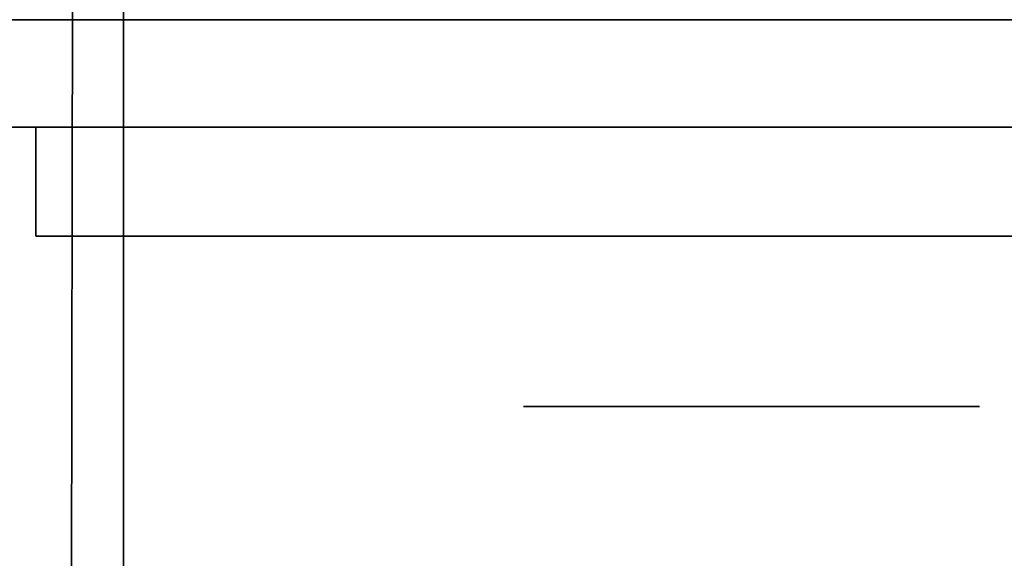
# Model space of a CAD drawing. Extents: x 413.3 to 457.5, y 5047.8 to 5050.
# Tile 734 of 770: x 457.2626 to 457.3204, y 5047.8965 to 5047.9282. Entities that reach past the tile are written whole.
import ezdxf

# ---------------------------------------------------------------- set-up
doc = ezdxf.new("R2010")
doc.units = 0
doc.header["$LTSCALE"] = 150
doc.header["$MEASUREMENT"] = 0
doc.layers.add('3DFACE_BOLT', color=7, linetype='CONTINUOUS')
doc.layers.add('3DFACE_SHAPE', color=7, linetype='CONTINUOUS')

msp = doc.modelspace()

# ---------------------------------------------------------------- linework, layer by layer
at = {"layer": '3DFACE_BOLT', "color": 1}
for points, invisible_edges in [([(457.297931, 5047.915459, -0.137472), (457.297539, 5047.915459, -0.135), (457.297931, 5047.965459, -0.137472)], 14), ([(457.297931, 5047.965459, -0.137472), (457.297539, 5047.915459, -0.135), (457.297539, 5047.965459, -0.135)], 3), ([(457.297539, 5047.915459, -0.135), (457.297931, 5047.915459, -0.132528), (457.297539, 5047.965459, -0.135)], 14), ([(457.297539, 5047.965459, -0.135), (457.297931, 5047.915459, -0.132528), (457.297931, 5047.965459, -0.132528)], 3), ([(457.297931, 5047.915459, -0.067472), (457.297539, 5047.915459, -0.065), (457.297931, 5047.965459, -0.067472)], 14), ([(457.297931, 5047.965459, -0.067472), (457.297539, 5047.915459, -0.065), (457.297539, 5047.965459, -0.065)], 3), ([(457.297539, 5047.915459, -0.065), (457.297931, 5047.915459, -0.062528), (457.297539, 5047.965459, -0.065)], 14), ([(457.297539, 5047.965459, -0.065), (457.297931, 5047.915459, -0.062528), (457.297931, 5047.965459, -0.062528)], 3), ([(457.299067, 5047.915459, -0.139702), (457.297931, 5047.915459, -0.137472), (457.299067, 5047.965459, -0.139702)], 14), ([(457.299067, 5047.965459, -0.139702), (457.297931, 5047.915459, -0.137472), (457.297931, 5047.965459, -0.137472)], 3), ([(457.297931, 5047.915459, -0.132528), (457.299067, 5047.915459, -0.130298), (457.297931, 5047.965459, -0.132528)], 14), ([(457.297931, 5047.965459, -0.132528), (457.299067, 5047.915459, -0.130298), (457.299067, 5047.965459, -0.130298)], 3), ([(457.299067, 5047.915459, -0.069702), (457.297931, 5047.915459, -0.067472), (457.299067, 5047.965459, -0.069702)], 14), ([(457.299067, 5047.965459, -0.069702), (457.297931, 5047.915459, -0.067472), (457.297931, 5047.965459, -0.067472)], 3), ([(457.297931, 5047.915459, -0.062528), (457.299067, 5047.915459, -0.060298), (457.297931, 5047.965459, -0.062528)], 14), ([(457.297931, 5047.965459, -0.062528), (457.299067, 5047.915459, -0.060298), (457.299067, 5047.965459, -0.060298)], 3), ([(457.300837, 5047.915459, -0.141472), (457.299067, 5047.915459, -0.139702), (457.300837, 5047.965459, -0.141472)], 14), ([(457.300837, 5047.965459, -0.141472), (457.299067, 5047.915459, -0.139702), (457.299067, 5047.965459, -0.139702)], 3), ([(457.299067, 5047.915459, -0.130298), (457.300837, 5047.915459, -0.128528), (457.299067, 5047.965459, -0.130298)], 14), ([(457.299067, 5047.965459, -0.130298), (457.300837, 5047.915459, -0.128528), (457.300837, 5047.965459, -0.128528)], 3), ([(457.300837, 5047.915459, -0.071472), (457.299067, 5047.915459, -0.069702), (457.300837, 5047.965459, -0.071472)], 14), ([(457.300837, 5047.965459, -0.071472), (457.299067, 5047.915459, -0.069702), (457.299067, 5047.965459, -0.069702)], 3), ([(457.299067, 5047.915459, -0.060298), (457.300837, 5047.915459, -0.058528), (457.299067, 5047.965459, -0.060298)], 14), ([(457.299067, 5047.965459, -0.060298), (457.300837, 5047.915459, -0.058528), (457.300837, 5047.965459, -0.058528)], 3), ([(457.303067, 5047.915459, -0.142608), (457.300837, 5047.915459, -0.141472), (457.303067, 5047.965459, -0.142608)], 14), ([(457.303067, 5047.965459, -0.142608), (457.300837, 5047.915459, -0.141472), (457.300837, 5047.965459, -0.141472)], 3), ([(457.300837, 5047.915459, -0.128528), (457.303067, 5047.915459, -0.127392), (457.300837, 5047.965459, -0.128528)], 14), ([(457.300837, 5047.965459, -0.128528), (457.303067, 5047.915459, -0.127392), (457.303067, 5047.965459, -0.127392)], 3), ([(457.303067, 5047.915459, -0.072608), (457.300837, 5047.915459, -0.071472), (457.303067, 5047.965459, -0.072608)], 14), ([(457.303067, 5047.965459, -0.072608), (457.300837, 5047.915459, -0.071472), (457.300837, 5047.965459, -0.071472)], 3), ([(457.300837, 5047.915459, -0.058528), (457.303067, 5047.915459, -0.057392), (457.300837, 5047.965459, -0.058528)], 14), ([(457.300837, 5047.965459, -0.058528), (457.303067, 5047.915459, -0.057392), (457.303067, 5047.965459, -0.057392)], 3), ([(457.305539, 5047.915459, -0.143), (457.303067, 5047.915459, -0.142608), (457.305539, 5047.965459, -0.143)], 14), ([(457.305539, 5047.965459, -0.143), (457.303067, 5047.915459, -0.142608), (457.303067, 5047.965459, -0.142608)], 3), ([(457.303067, 5047.915459, -0.127392), (457.305539, 5047.915459, -0.127), (457.303067, 5047.965459, -0.127392)], 14), ([(457.303067, 5047.965459, -0.127392), (457.305539, 5047.915459, -0.127), (457.305539, 5047.965459, -0.127)], 3), ([(457.305539, 5047.915459, -0.073), (457.303067, 5047.915459, -0.072608), (457.305539, 5047.965459, -0.073)], 14), ([(457.305539, 5047.965459, -0.073), (457.303067, 5047.915459, -0.072608), (457.303067, 5047.965459, -0.072608)], 3), ([(457.303067, 5047.915459, -0.057392), (457.305539, 5047.915459, -0.057), (457.303067, 5047.965459, -0.057392)], 14), ([(457.303067, 5047.965459, -0.057392), (457.305539, 5047.915459, -0.057), (457.305539, 5047.965459, -0.057)], 3), ([(457.308012, 5047.915459, -0.142608), (457.305539, 5047.915459, -0.143), (457.308012, 5047.965459, -0.142608)], 14), ([(457.308012, 5047.965459, -0.142608), (457.305539, 5047.915459, -0.143), (457.305539, 5047.965459, -0.143)], 3), ([(457.305539, 5047.915459, -0.127), (457.308012, 5047.915459, -0.127392), (457.305539, 5047.965459, -0.127)], 14), ([(457.305539, 5047.965459, -0.127), (457.308012, 5047.915459, -0.127392), (457.308012, 5047.965459, -0.127392)], 3), ([(457.308012, 5047.915459, -0.072608), (457.305539, 5047.915459, -0.073), (457.308012, 5047.965459, -0.072608)], 14), ([(457.308012, 5047.965459, -0.072608), (457.305539, 5047.915459, -0.073), (457.305539, 5047.965459, -0.073)], 3), ([(457.305539, 5047.915459, -0.057), (457.308012, 5047.915459, -0.057392), (457.305539, 5047.965459, -0.057)], 14), ([(457.305539, 5047.965459, -0.057), (457.308012, 5047.915459, -0.057392), (457.308012, 5047.965459, -0.057392)], 3), ([(457.310242, 5047.915459, -0.141472), (457.308012, 5047.915459, -0.142608), (457.310242, 5047.965459, -0.141472)], 14), ([(457.310242, 5047.965459, -0.141472), (457.308012, 5047.915459, -0.142608), (457.308012, 5047.965459, -0.142608)], 3), ([(457.308012, 5047.915459, -0.127392), (457.310242, 5047.915459, -0.128528), (457.308012, 5047.965459, -0.127392)], 14), ([(457.308012, 5047.965459, -0.127392), (457.310242, 5047.915459, -0.128528), (457.310242, 5047.965459, -0.128528)], 3), ([(457.310242, 5047.915459, -0.071472), (457.308012, 5047.915459, -0.072608), (457.310242, 5047.965459, -0.071472)], 14), ([(457.310242, 5047.965459, -0.071472), (457.308012, 5047.915459, -0.072608), (457.308012, 5047.965459, -0.072608)], 3), ([(457.308012, 5047.915459, -0.057392), (457.310242, 5047.915459, -0.058528), (457.308012, 5047.965459, -0.057392)], 14), ([(457.308012, 5047.965459, -0.057392), (457.310242, 5047.915459, -0.058528), (457.310242, 5047.965459, -0.058528)], 3), ([(457.312012, 5047.915459, -0.139702), (457.310242, 5047.915459, -0.141472), (457.312012, 5047.965459, -0.139702)], 14), ([(457.312012, 5047.965459, -0.139702), (457.310242, 5047.915459, -0.141472), (457.310242, 5047.965459, -0.141472)], 3), ([(457.310242, 5047.915459, -0.128528), (457.312012, 5047.915459, -0.130298), (457.310242, 5047.965459, -0.128528)], 14), ([(457.310242, 5047.965459, -0.128528), (457.312012, 5047.915459, -0.130298), (457.312012, 5047.965459, -0.130298)], 3), ([(457.312012, 5047.915459, -0.069702), (457.310242, 5047.915459, -0.071472), (457.312012, 5047.965459, -0.069702)], 14), ([(457.312012, 5047.965459, -0.069702), (457.310242, 5047.915459, -0.071472), (457.310242, 5047.965459, -0.071472)], 3), ([(457.310242, 5047.915459, -0.058528), (457.312012, 5047.915459, -0.060298), (457.310242, 5047.965459, -0.058528)], 14), ([(457.310242, 5047.965459, -0.058528), (457.312012, 5047.915459, -0.060298), (457.312012, 5047.965459, -0.060298)], 3), ([(457.313148, 5047.915459, -0.137472), (457.312012, 5047.915459, -0.139702), (457.313148, 5047.965459, -0.137472)], 14), ([(457.313148, 5047.965459, -0.137472), (457.312012, 5047.915459, -0.139702), (457.312012, 5047.965459, -0.139702)], 3), ([(457.312012, 5047.915459, -0.130298), (457.313148, 5047.915459, -0.132528), (457.312012, 5047.965459, -0.130298)], 14), ([(457.312012, 5047.965459, -0.130298), (457.313148, 5047.915459, -0.132528), (457.313148, 5047.965459, -0.132528)], 3), ([(457.313148, 5047.915459, -0.067472), (457.312012, 5047.915459, -0.069702), (457.313148, 5047.965459, -0.067472)], 14), ([(457.313148, 5047.965459, -0.067472), (457.312012, 5047.915459, -0.069702), (457.312012, 5047.965459, -0.069702)], 3), ([(457.312012, 5047.915459, -0.060298), (457.313148, 5047.915459, -0.062528), (457.312012, 5047.965459, -0.060298)], 14), ([(457.312012, 5047.965459, -0.060298), (457.313148, 5047.915459, -0.062528), (457.313148, 5047.965459, -0.062528)], 3), ([(457.313539, 5047.915459, -0.135), (457.313148, 5047.915459, -0.137472), (457.313539, 5047.965459, -0.135)], 14), ([(457.313539, 5047.965459, -0.135), (457.313148, 5047.915459, -0.137472), (457.313148, 5047.965459, -0.137472)], 3), ([(457.313148, 5047.915459, -0.132528), (457.313539, 5047.915459, -0.135), (457.313148, 5047.965459, -0.132528)], 14), ([(457.313148, 5047.965459, -0.132528), (457.313539, 5047.915459, -0.135), (457.313539, 5047.965459, -0.135)], 3), ([(457.313539, 5047.915459, -0.065), (457.313148, 5047.915459, -0.067472), (457.313539, 5047.965459, -0.065)], 14), ([(457.313539, 5047.965459, -0.065), (457.313148, 5047.915459, -0.067472), (457.313148, 5047.965459, -0.067472)], 3), ([(457.313148, 5047.915459, -0.062528), (457.313539, 5047.915459, -0.065), (457.313148, 5047.965459, -0.062528)], 14), ([(457.313148, 5047.965459, -0.062528), (457.313539, 5047.915459, -0.065), (457.313539, 5047.965459, -0.065)], 3), ([(457.298852, 5047.905459, -0.146583), (457.292164, 5047.905459, -0.135), (457.298852, 5047.915459, -0.146583)], 14), ([(457.298852, 5047.915459, -0.146583), (457.292164, 5047.905459, -0.135), (457.292164, 5047.915459, -0.135)], 3), ([(457.292164, 5047.905459, -0.135), (457.298852, 5047.905459, -0.123417), (457.292164, 5047.915459, -0.135)], 14), ([(457.292164, 5047.915459, -0.135), (457.298852, 5047.905459, -0.123417), (457.298852, 5047.915459, -0.123417)], 3), ([(457.298852, 5047.915459, -0.146583), (457.292164, 5047.915459, -0.135), (457.298852, 5047.915459, -0.123417)], 12), ([(457.298852, 5047.905459, -0.076583), (457.292164, 5047.905459, -0.065), (457.298852, 5047.915459, -0.076583)], 14), ([(457.298852, 5047.915459, -0.076583), (457.292164, 5047.905459, -0.065), (457.292164, 5047.915459, -0.065)], 3), ([(457.292164, 5047.905459, -0.065), (457.298852, 5047.905459, -0.053417), (457.292164, 5047.915459, -0.065)], 14), ([(457.292164, 5047.915459, -0.065), (457.298852, 5047.905459, -0.053417), (457.298852, 5047.915459, -0.053417)], 3), ([(457.298852, 5047.915459, -0.076583), (457.292164, 5047.915459, -0.065), (457.298852, 5047.915459, -0.053417)], 12), ([(457.297931, 5047.915459, -0.132528), (457.297539, 5047.915459, -0.135), (457.297931, 5047.915459, -0.137472)], 12), ([(457.297931, 5047.915459, -0.062528), (457.297539, 5047.915459, -0.065), (457.297931, 5047.915459, -0.067472)], 12), ([(457.299067, 5047.915459, -0.130298), (457.297931, 5047.915459, -0.132528), (457.299067, 5047.915459, -0.139702)], 14), ([(457.299067, 5047.915459, -0.139702), (457.297931, 5047.915459, -0.132528), (457.297931, 5047.915459, -0.137472)], 3), ([(457.299067, 5047.915459, -0.060298), (457.297931, 5047.915459, -0.062528), (457.299067, 5047.915459, -0.069702)], 14), ([(457.299067, 5047.915459, -0.069702), (457.297931, 5047.915459, -0.062528), (457.297931, 5047.915459, -0.067472)], 3), ([(457.312227, 5047.905459, -0.146583), (457.298852, 5047.905459, -0.146583), (457.312227, 5047.915459, -0.146583)], 14), ([(457.312227, 5047.915459, -0.146583), (457.298852, 5047.905459, -0.146583), (457.298852, 5047.915459, -0.146583)], 3), ([(457.298852, 5047.905459, -0.123417), (457.312227, 5047.905459, -0.123417), (457.298852, 5047.915459, -0.123417)], 14), ([(457.298852, 5047.915459, -0.123417), (457.312227, 5047.905459, -0.123417), (457.312227, 5047.915459, -0.123417)], 3), ([(457.312227, 5047.915459, -0.146583), (457.298852, 5047.915459, -0.146583), (457.312227, 5047.915459, -0.123417)], 14), ([(457.312227, 5047.915459, -0.123417), (457.298852, 5047.915459, -0.146583), (457.298852, 5047.915459, -0.123417)], 3), ([(457.312227, 5047.905459, -0.076583), (457.298852, 5047.905459, -0.076583), (457.312227, 5047.915459, -0.076583)], 14), ([(457.312227, 5047.915459, -0.076583), (457.298852, 5047.905459, -0.076583), (457.298852, 5047.915459, -0.076583)], 3), ([(457.298852, 5047.905459, -0.053417), (457.312227, 5047.905459, -0.053417), (457.298852, 5047.915459, -0.053417)], 14), ([(457.298852, 5047.915459, -0.053417), (457.312227, 5047.905459, -0.053417), (457.312227, 5047.915459, -0.053417)], 3), ([(457.312227, 5047.915459, -0.076583), (457.298852, 5047.915459, -0.076583), (457.312227, 5047.915459, -0.053417)], 14), ([(457.312227, 5047.915459, -0.053417), (457.298852, 5047.915459, -0.076583), (457.298852, 5047.915459, -0.053417)], 3), ([(457.300837, 5047.915459, -0.128528), (457.299067, 5047.915459, -0.130298), (457.300837, 5047.915459, -0.141472)], 14), ([(457.300837, 5047.915459, -0.141472), (457.299067, 5047.915459, -0.130298), (457.299067, 5047.915459, -0.139702)], 3), ([(457.300837, 5047.915459, -0.058528), (457.299067, 5047.915459, -0.060298), (457.300837, 5047.915459, -0.071472)], 14), ([(457.300837, 5047.915459, -0.071472), (457.299067, 5047.915459, -0.060298), (457.299067, 5047.915459, -0.069702)], 3), ([(457.303067, 5047.915459, -0.127392), (457.300837, 5047.915459, -0.128528), (457.303067, 5047.915459, -0.142608)], 14), ([(457.303067, 5047.915459, -0.142608), (457.300837, 5047.915459, -0.128528), (457.300837, 5047.915459, -0.141472)], 3), ([(457.303067, 5047.915459, -0.057392), (457.300837, 5047.915459, -0.058528), (457.303067, 5047.915459, -0.072608)], 14), ([(457.303067, 5047.915459, -0.072608), (457.300837, 5047.915459, -0.058528), (457.300837, 5047.915459, -0.071472)], 3), ([(457.305539, 5047.915459, -0.127), (457.303067, 5047.915459, -0.127392), (457.305539, 5047.915459, -0.143)], 14), ([(457.305539, 5047.915459, -0.143), (457.303067, 5047.915459, -0.127392), (457.303067, 5047.915459, -0.142608)], 3), ([(457.305539, 5047.915459, -0.057), (457.303067, 5047.915459, -0.057392), (457.305539, 5047.915459, -0.073)], 14), ([(457.305539, 5047.915459, -0.073), (457.303067, 5047.915459, -0.057392), (457.303067, 5047.915459, -0.072608)], 3), ([(457.308012, 5047.915459, -0.127392), (457.305539, 5047.915459, -0.127), (457.308012, 5047.915459, -0.142608)], 14), ([(457.308012, 5047.915459, -0.142608), (457.305539, 5047.915459, -0.127), (457.305539, 5047.915459, -0.143)], 3), ([(457.308012, 5047.915459, -0.057392), (457.305539, 5047.915459, -0.057), (457.308012, 5047.915459, -0.072608)], 14), ([(457.308012, 5047.915459, -0.072608), (457.305539, 5047.915459, -0.057), (457.305539, 5047.915459, -0.073)], 3), ([(457.310242, 5047.915459, -0.128528), (457.308012, 5047.915459, -0.127392), (457.310242, 5047.915459, -0.141472)], 14), ([(457.310242, 5047.915459, -0.141472), (457.308012, 5047.915459, -0.127392), (457.308012, 5047.915459, -0.142608)], 3), ([(457.310242, 5047.915459, -0.058528), (457.308012, 5047.915459, -0.057392), (457.310242, 5047.915459, -0.071472)], 14), ([(457.310242, 5047.915459, -0.071472), (457.308012, 5047.915459, -0.057392), (457.308012, 5047.915459, -0.072608)], 3), ([(457.312012, 5047.915459, -0.130298), (457.310242, 5047.915459, -0.128528), (457.312012, 5047.915459, -0.139702)], 14), ([(457.312012, 5047.915459, -0.139702), (457.310242, 5047.915459, -0.128528), (457.310242, 5047.915459, -0.141472)], 3), ([(457.312012, 5047.915459, -0.060298), (457.310242, 5047.915459, -0.058528), (457.312012, 5047.915459, -0.069702)], 14), ([(457.312012, 5047.915459, -0.069702), (457.310242, 5047.915459, -0.058528), (457.310242, 5047.915459, -0.071472)], 3), ([(457.313148, 5047.915459, -0.132528), (457.312012, 5047.915459, -0.130298), (457.313148, 5047.915459, -0.137472)], 14), ([(457.313148, 5047.915459, -0.137472), (457.312012, 5047.915459, -0.130298), (457.312012, 5047.915459, -0.139702)], 3), ([(457.313148, 5047.915459, -0.062528), (457.312012, 5047.915459, -0.060298), (457.313148, 5047.915459, -0.067472)], 14), ([(457.313148, 5047.915459, -0.067472), (457.312012, 5047.915459, -0.060298), (457.312012, 5047.915459, -0.069702)], 3), ([(457.318914, 5047.905459, -0.135), (457.312227, 5047.905459, -0.146583), (457.318914, 5047.915459, -0.135)], 14), ([(457.318914, 5047.915459, -0.135), (457.312227, 5047.905459, -0.146583), (457.312227, 5047.915459, -0.146583)], 3), ([(457.312227, 5047.905459, -0.123417), (457.318914, 5047.905459, -0.135), (457.312227, 5047.915459, -0.123417)], 14), ([(457.312227, 5047.915459, -0.123417), (457.318914, 5047.905459, -0.135), (457.318914, 5047.915459, -0.135)], 3), ([(457.318914, 5047.915459, -0.135), (457.312227, 5047.915459, -0.146583), (457.312227, 5047.915459, -0.123417)], 2), ([(457.318914, 5047.905459, -0.065), (457.312227, 5047.905459, -0.076583), (457.318914, 5047.915459, -0.065)], 14), ([(457.318914, 5047.915459, -0.065), (457.312227, 5047.905459, -0.076583), (457.312227, 5047.915459, -0.076583)], 3), ([(457.312227, 5047.905459, -0.053417), (457.318914, 5047.905459, -0.065), (457.312227, 5047.915459, -0.053417)], 14), ([(457.312227, 5047.915459, -0.053417), (457.318914, 5047.905459, -0.065), (457.318914, 5047.915459, -0.065)], 3), ([(457.318914, 5047.915459, -0.065), (457.312227, 5047.915459, -0.076583), (457.312227, 5047.915459, -0.053417)], 2), ([(457.313539, 5047.915459, -0.135), (457.313148, 5047.915459, -0.132528), (457.313148, 5047.915459, -0.137472)], 2), ([(457.313539, 5047.915459, -0.065), (457.313148, 5047.915459, -0.062528), (457.313148, 5047.915459, -0.067472)], 2), ([(457.298852, 5047.905459, -0.123417), (457.292164, 5047.905459, -0.135), (457.298852, 5047.905459, -0.146583)], 12), ([(457.298852, 5047.905459, -0.053417), (457.292164, 5047.905459, -0.065), (457.298852, 5047.905459, -0.076583)], 12), ([(457.312227, 5047.905459, -0.123417), (457.298852, 5047.905459, -0.123417), (457.312227, 5047.905459, -0.146583)], 14), ([(457.312227, 5047.905459, -0.146583), (457.298852, 5047.905459, -0.123417), (457.298852, 5047.905459, -0.146583)], 3), ([(457.312227, 5047.905459, -0.053417), (457.298852, 5047.905459, -0.053417), (457.312227, 5047.905459, -0.076583)], 14), ([(457.312227, 5047.905459, -0.076583), (457.298852, 5047.905459, -0.053417), (457.298852, 5047.905459, -0.076583)], 3), ([(457.318914, 5047.905459, -0.135), (457.312227, 5047.905459, -0.123417), (457.312227, 5047.905459, -0.146583)], 2), ([(457.318914, 5047.905459, -0.065), (457.312227, 5047.905459, -0.053417), (457.312227, 5047.905459, -0.076583)], 2)]:
    msp.add_3dface(points, dxfattribs=dict(at, invisible_edges=invisible_edges))
at = {"layer": '3DFACE_SHAPE', "color": 13}
for points, invisible_edges in [([(457.365539, 5050.025014, -0.1905), (457.26869, 5050.025153, -0.1905), (457.26554, 5047.825153, -0.1905)], 12), ([(457.26869, 5050.025153, -0.0095), (457.362442, 5047.861866, -0.0095), (457.26554, 5047.825153, -0.0095)], 3), ([(457.26554, 5047.825153), (457.26869, 5050.025153), (457.26554, 5047.825153, -0.0095)], 2), ([(457.26869, 5050.025153), (457.26869, 5050.025153, -0.0095), (457.26554, 5047.825153, -0.0095)], 12), ([(457.468689, 5050.024866), (457.26869, 5050.025153), (457.26554, 5047.825153)], 12), ([(457.26554, 5047.825153, -0.2), (457.26869, 5050.025153, -0.2), (457.465539, 5047.824866, -0.2)], 2), ([(457.26554, 5047.825153, -0.1905), (457.26869, 5050.025153, -0.1905), (457.26554, 5047.825153, -0.2)], 2), ([(457.26869, 5050.025153, -0.1905), (457.26869, 5050.025153, -0.2), (457.26554, 5047.825153, -0.2)], 12), ([(457.362389, 5047.825014, -0.1905), (457.365539, 5050.025014, -0.1905), (457.26554, 5047.825153, -0.1905)], 2), ([(457.362623, 5047.988166, -0.0095), (457.362442, 5047.861866, -0.0095), (457.26869, 5050.025153, -0.0095)], 14), ([(457.26869, 5050.025153, -0.2), (457.468689, 5050.024866, -0.2), (457.465539, 5047.824866, -0.2)], 12), ([(457.465539, 5047.824866), (457.468689, 5050.024866), (457.26554, 5047.825153)], 2), ([(457.268689, 5047.928159, -0.0095), (455.468689, 5047.928159, -0.0095), (457.268689, 5048.025009, -0.0095)], 2), ([(455.468689, 5047.928159, -0.0095), (455.468689, 5048.025009, -0.0095), (457.268689, 5048.025009, -0.0095)], 12), ([(457.268689, 5048.025009), (455.468689, 5048.025009), (457.268689, 5047.825009)], 2), ([(455.468689, 5048.025009), (455.468689, 5047.825009), (457.268689, 5047.825009)], 12), ([(455.468689, 5047.928159, -0.1905), (457.268689, 5047.928159, -0.1905), (455.468689, 5048.025009, -0.1905)], 2), ([(457.268689, 5047.928159, -0.1905), (457.268689, 5048.025009, -0.1905), (455.468689, 5048.025009, -0.1905)], 12), ([(455.468689, 5048.025009, -0.2), (457.268689, 5048.025009, -0.2), (455.468689, 5047.825009, -0.2)], 2), ([(457.268689, 5048.025009, -0.2), (457.268689, 5047.825009, -0.2), (455.468689, 5047.825009, -0.2)], 12), ([(457.268689, 5047.825009), (457.268689, 5047.928159, -0.0095), (457.268689, 5048.025009)], 3), ([(457.268689, 5047.928159, -0.0095), (457.268689, 5048.025009, -0.0095), (457.268689, 5048.025009)], 12), ([(457.268689, 5048.025009, -0.1905), (457.268689, 5047.928159, -0.1905), (457.268689, 5048.025009, -0.2)], 2), ([(457.268689, 5047.928159, -0.1905), (457.268689, 5047.921859, -0.1905), (457.268689, 5048.025009, -0.2)], 14), ([(457.268689, 5048.025009, -0.2), (457.268689, 5047.921859, -0.1905), (457.268689, 5047.825009, -0.2)], 3), ([(455.43785, 5047.928159, -0.05899), (455.431839, 5047.928159, -0.0565), (457.297039, 5047.928159, -0.065)], 14), ([(457.297039, 5047.928159, -0.065), (455.431839, 5047.928159, -0.0565), (457.299529, 5047.928159, -0.05899)], 15), ([(455.431839, 5047.928159, -0.0565), (457.268689, 5047.928159, -0.0095), (457.299529, 5047.928159, -0.05899)], 15), ([(457.268689, 5047.928159, -0.0095), (455.431839, 5047.928159, -0.0565), (455.468689, 5047.928159, -0.0095)], 3), ([(455.440339, 5047.928159, -0.065), (455.43785, 5047.928159, -0.05899), (457.297039, 5047.928159, -0.065)], 14), ([(455.440339, 5047.928159, -0.135), (457.305539, 5047.928159, -0.1435), (455.43785, 5047.928159, -0.14101)], 15), ([(457.305539, 5047.928159, -0.1435), (455.468689, 5047.928159, -0.1905), (455.43785, 5047.928159, -0.14101)], 15), ([(455.440339, 5047.928159, -0.135), (455.43785, 5047.928159, -0.12899), (457.297039, 5047.928159, -0.065)], 14), ([(457.297039, 5047.928159, -0.065), (455.43785, 5047.928159, -0.12899), (455.440339, 5047.928159, -0.065)], 15), ([(457.297039, 5047.928159, -0.135), (457.299529, 5047.928159, -0.14101), (455.440339, 5047.928159, -0.135)], 14), ([(457.299529, 5047.928159, -0.14101), (457.305539, 5047.928159, -0.1435), (455.440339, 5047.928159, -0.135)], 14), ([(457.297039, 5047.928159, -0.135), (455.440339, 5047.928159, -0.135), (457.299529, 5047.928159, -0.07101)], 15), ([(457.299529, 5047.928159, -0.07101), (455.440339, 5047.928159, -0.135), (457.297039, 5047.928159, -0.065)], 3), ([(455.468689, 5047.928159, -0.1905), (457.305539, 5047.928159, -0.1435), (457.268689, 5047.928159, -0.1905)], 3), ([(457.299529, 5047.928159, -0.05899), (457.268689, 5047.928159, -0.0095), (457.305539, 5047.928159, -0.0565)], 3), ([(457.305539, 5047.928159, -0.0565), (457.268689, 5047.928159, -0.0095), (457.31155, 5047.928159, -0.05899)], 3), ([(457.268689, 5047.928159, -0.0095), (457.365539, 5047.928159, -0.0095), (457.31155, 5047.928159, -0.05899)], 14), ([(457.305539, 5047.928159, -0.1435), (457.31155, 5047.928159, -0.14101), (457.268689, 5047.928159, -0.1905)], 14), ([(457.268689, 5047.928159, -0.1905), (457.31155, 5047.928159, -0.14101), (457.365539, 5047.928159, -0.1905)], 3), ([(457.268689, 5047.921859, -0.0095), (457.305539, 5047.921859, -0.0095), (457.268689, 5047.928159, -0.0095)], 2), ([(457.305539, 5047.921859, -0.0095), (457.365539, 5047.921859, -0.0095), (457.268689, 5047.928159, -0.0095)], 14), ([(457.268689, 5047.928159, -0.0095), (457.365539, 5047.921859, -0.0095), (457.365539, 5047.928159, -0.0095)], 1), ([(457.268689, 5047.921859, -0.0095), (457.268689, 5047.928159, -0.0095), (457.268689, 5047.825009)], 14), ([(457.365539, 5047.928159, -0.1905), (457.365539, 5047.921859, -0.1905), (457.268689, 5047.928159, -0.1905)], 2), ([(457.365539, 5047.921859, -0.1905), (457.268689, 5047.921859, -0.1905), (457.268689, 5047.928159, -0.1905)], 12), ([(457.299529, 5047.928159, -0.12899), (457.299529, 5047.921859, -0.12899), (457.297039, 5047.928159, -0.135)], 3), ([(457.299529, 5047.921859, -0.12899), (457.297039, 5047.921859, -0.135), (457.297039, 5047.928159, -0.135)], 14), ([(457.297039, 5047.928159, -0.135), (457.297039, 5047.921859, -0.135), (457.299529, 5047.928159, -0.14101)], 3), ([(457.297039, 5047.921859, -0.135), (457.299529, 5047.921859, -0.14101), (457.299529, 5047.928159, -0.14101)], 14), ([(457.299529, 5047.928159, -0.05899), (457.299529, 5047.921859, -0.05899), (457.297039, 5047.928159, -0.065)], 3), ([(457.299529, 5047.921859, -0.05899), (457.297039, 5047.921859, -0.065), (457.297039, 5047.928159, -0.065)], 14), ([(457.297039, 5047.928159, -0.065), (457.297039, 5047.921859, -0.065), (457.299529, 5047.928159, -0.07101)], 3), ([(457.297039, 5047.921859, -0.065), (457.299529, 5047.921859, -0.07101), (457.299529, 5047.928159, -0.07101)], 14), ([(457.299529, 5047.928159, -0.12899), (457.297039, 5047.928159, -0.135), (457.299529, 5047.928159, -0.07101)], 14), ([(457.305539, 5047.928159, -0.1265), (457.305539, 5047.921859, -0.1265), (457.299529, 5047.928159, -0.12899)], 3), ([(457.305539, 5047.921859, -0.1265), (457.299529, 5047.921859, -0.12899), (457.299529, 5047.928159, -0.12899)], 14), ([(457.299529, 5047.928159, -0.14101), (457.299529, 5047.921859, -0.14101), (457.305539, 5047.928159, -0.1435)], 3), ([(457.299529, 5047.921859, -0.14101), (457.305539, 5047.921859, -0.1435), (457.305539, 5047.928159, -0.1435)], 14), ([(457.305539, 5047.928159, -0.0565), (457.305539, 5047.921859, -0.0565), (457.299529, 5047.928159, -0.05899)], 3), ([(457.305539, 5047.921859, -0.0565), (457.299529, 5047.921859, -0.05899), (457.299529, 5047.928159, -0.05899)], 14), ([(457.299529, 5047.928159, -0.07101), (457.299529, 5047.921859, -0.07101), (457.305539, 5047.928159, -0.0735)], 3), ([(457.299529, 5047.921859, -0.07101), (457.305539, 5047.921859, -0.0735), (457.305539, 5047.928159, -0.0735)], 14), ([(457.299529, 5047.928159, -0.07101), (457.305539, 5047.928159, -0.0735), (457.299529, 5047.928159, -0.12899)], 14), ([(457.305539, 5047.928159, -0.0735), (457.305539, 5047.928159, -0.1265), (457.299529, 5047.928159, -0.12899)], 13), ([(457.31155, 5047.928159, -0.12899), (457.31155, 5047.921859, -0.12899), (457.305539, 5047.928159, -0.1265)], 3), ([(457.31155, 5047.921859, -0.12899), (457.305539, 5047.921859, -0.1265), (457.305539, 5047.928159, -0.1265)], 14), ([(457.305539, 5047.928159, -0.1435), (457.305539, 5047.921859, -0.1435), (457.31155, 5047.928159, -0.14101)], 3), ([(457.305539, 5047.921859, -0.1435), (457.31155, 5047.921859, -0.14101), (457.31155, 5047.928159, -0.14101)], 14), ([(457.305539, 5047.928159, -0.0735), (457.305539, 5047.921859, -0.0735), (457.31155, 5047.928159, -0.07101)], 3), ([(457.305539, 5047.921859, -0.0735), (457.31155, 5047.921859, -0.07101), (457.31155, 5047.928159, -0.07101)], 14), ([(457.31155, 5047.928159, -0.05899), (457.31155, 5047.921859, -0.05899), (457.305539, 5047.928159, -0.0565)], 3), ([(457.31155, 5047.921859, -0.05899), (457.305539, 5047.921859, -0.0565), (457.305539, 5047.928159, -0.0565)], 14), ([(457.31155, 5047.928159, -0.12899), (457.305539, 5047.928159, -0.1265), (457.31155, 5047.928159, -0.07101)], 14), ([(457.305539, 5047.928159, -0.1265), (457.305539, 5047.928159, -0.0735), (457.31155, 5047.928159, -0.07101)], 13), ([(457.31155, 5047.928159, -0.14101), (457.31155, 5047.921859, -0.14101), (457.314039, 5047.928159, -0.135)], 3), ([(457.31155, 5047.921859, -0.14101), (457.314039, 5047.921859, -0.135), (457.314039, 5047.928159, -0.135)], 14), ([(457.314039, 5047.928159, -0.135), (457.314039, 5047.921859, -0.135), (457.31155, 5047.928159, -0.12899)], 3), ([(457.314039, 5047.921859, -0.135), (457.31155, 5047.921859, -0.12899), (457.31155, 5047.928159, -0.12899)], 14), ([(457.31155, 5047.928159, -0.07101), (457.31155, 5047.921859, -0.07101), (457.314039, 5047.928159, -0.065)], 3), ([(457.31155, 5047.921859, -0.07101), (457.314039, 5047.921859, -0.065), (457.314039, 5047.928159, -0.065)], 14), ([(457.314039, 5047.928159, -0.065), (457.314039, 5047.921859, -0.065), (457.31155, 5047.928159, -0.05899)], 3), ([(457.314039, 5047.921859, -0.065), (457.31155, 5047.921859, -0.05899), (457.31155, 5047.928159, -0.05899)], 14), ([(457.365539, 5047.928159, -0.065), (457.314039, 5047.928159, -0.065), (457.31155, 5047.928159, -0.05899)], 13), ([(457.31155, 5047.928159, -0.05899), (457.365539, 5047.928159, -0.0095), (457.365539, 5047.928159, -0.065)], 13), ([(457.31155, 5047.928159, -0.14101), (457.365539, 5047.928159, -0.135), (457.365539, 5047.928159, -0.1905)], 13), ([(457.31155, 5047.928159, -0.14101), (457.314039, 5047.928159, -0.135), (457.365539, 5047.928159, -0.135)], 14), ([(457.31155, 5047.928159, -0.07101), (457.314039, 5047.928159, -0.065), (457.31155, 5047.928159, -0.12899)], 14), ([(457.314039, 5047.928159, -0.065), (457.365539, 5047.928159, -0.065), (457.31155, 5047.928159, -0.12899)], 15), ([(457.31155, 5047.928159, -0.12899), (457.365539, 5047.928159, -0.065), (457.314039, 5047.928159, -0.135)], 3), ([(457.365539, 5047.928159, -0.065), (457.365539, 5047.928159, -0.135), (457.314039, 5047.928159, -0.135)], 14), ([(455.43785, 5047.921859, -0.14101), (455.431839, 5047.921859, -0.1435), (457.297039, 5047.921859, -0.135)], 14), ([(457.297039, 5047.921859, -0.135), (455.431839, 5047.921859, -0.1435), (457.299529, 5047.921859, -0.14101)], 3), ([(455.431839, 5047.921859, -0.1435), (457.268689, 5047.921859, -0.1905), (457.299529, 5047.921859, -0.14101)], 15), ([(457.268689, 5047.921859, -0.1905), (455.431839, 5047.921859, -0.1435), (455.468689, 5047.921859, -0.1905)], 3), ([(455.440339, 5047.921859, -0.135), (455.43785, 5047.921859, -0.14101), (457.297039, 5047.921859, -0.135)], 14), ([(455.43785, 5047.921859, -0.07101), (455.440339, 5047.921859, -0.135), (457.297039, 5047.921859, -0.135)], 15), ([(455.43785, 5047.921859, -0.07101), (457.297039, 5047.921859, -0.135), (455.440339, 5047.921859, -0.065)], 3), ([(457.305539, 5047.921859, -0.0565), (455.468689, 5047.921859, -0.0095), (455.43785, 5047.921859, -0.05899)], 15), ([(455.440339, 5047.921859, -0.065), (457.299529, 5047.921859, -0.05899), (455.43785, 5047.921859, -0.05899)], 3), ([(457.299529, 5047.921859, -0.05899), (457.305539, 5047.921859, -0.0565), (455.43785, 5047.921859, -0.05899)], 14), ([(457.297039, 5047.921859, -0.135), (457.299529, 5047.921859, -0.12899), (455.440339, 5047.921859, -0.065)], 14), ([(455.440339, 5047.921859, -0.065), (457.299529, 5047.921859, -0.12899), (457.297039, 5047.921859, -0.065)], 15), ([(457.297039, 5047.921859, -0.065), (457.299529, 5047.921859, -0.05899), (455.440339, 5047.921859, -0.065)], 14), ([(457.268689, 5047.921859, -0.0095), (455.468689, 5047.921859, -0.0095), (457.305539, 5047.921859, -0.0565)], 14), ([(457.268689, 5047.825009, -0.0095), (455.468689, 5047.825009, -0.0095), (457.268689, 5047.921859, -0.0095)], 2), ([(455.468689, 5047.825009, -0.0095), (455.468689, 5047.921859, -0.0095), (457.268689, 5047.921859, -0.0095)], 12), ([(455.468689, 5047.825009, -0.1905), (457.268689, 5047.825009, -0.1905), (455.468689, 5047.921859, -0.1905)], 2), ([(457.268689, 5047.825009, -0.1905), (457.268689, 5047.921859, -0.1905), (455.468689, 5047.921859, -0.1905)], 12), ([(457.365539, 5047.921859, -0.03), (457.299529, 5047.921859, -0.05899), (457.263539, 5047.921859, -0.03)], 3), ([(457.299529, 5047.921859, -0.05899), (457.297039, 5047.921859, -0.065), (457.263539, 5047.921859, -0.03)], 14), ([(457.297039, 5047.921859, -0.135), (457.263539, 5047.921859, -0.03), (457.297039, 5047.921859, -0.065)], 15), ([(457.263539, 5047.921859, -0.03), (457.297039, 5047.921859, -0.135), (457.263539, 5047.921859, -0.17)], 3), ([(457.297039, 5047.921859, -0.135), (457.299529, 5047.921859, -0.14101), (457.263539, 5047.921859, -0.17)], 14), ([(457.299529, 5047.921859, -0.14101), (457.305539, 5047.921859, -0.1435), (457.263539, 5047.921859, -0.17)], 14), ([(457.305539, 5047.921859, -0.1435), (457.31155, 5047.921859, -0.14101), (457.263539, 5047.921859, -0.17)], 14), ([(457.263539, 5047.921859, -0.17), (457.31155, 5047.921859, -0.14101), (457.365539, 5047.921859, -0.17)], 3), ([(457.263539, 5047.915459, -0.03), (457.305539, 5047.915459, -0.03), (457.263539, 5047.921859, -0.03)], 2), ([(457.305539, 5047.915459, -0.03), (457.359139, 5047.915459, -0.03), (457.263539, 5047.921859, -0.03)], 14), ([(457.263539, 5047.921859, -0.03), (457.359139, 5047.915459, -0.03), (457.365539, 5047.921859, -0.03)], 3), ([(457.359139, 5047.915459, -0.17), (457.263539, 5047.921859, -0.17), (457.365539, 5047.921859, -0.17)], 13), ([(457.359139, 5047.915459, -0.17), (457.263539, 5047.915459, -0.17), (457.263539, 5047.921859, -0.17)], 12), ([(457.263539, 5047.921859, -0.03), (457.263539, 5047.921859, -0.17), (457.263539, 5047.915459, -0.03)], 2), ([(457.263539, 5047.921859, -0.17), (457.263539, 5047.915459, -0.17), (457.263539, 5047.915459, -0.03)], 12), ([(457.365539, 5047.921859, -0.1905), (457.31155, 5047.921859, -0.14101), (457.268689, 5047.921859, -0.1905)], 3), ([(457.31155, 5047.921859, -0.14101), (457.305539, 5047.921859, -0.1435), (457.268689, 5047.921859, -0.1905)], 14), ([(457.268689, 5047.921859, -0.1905), (457.305539, 5047.921859, -0.1435), (457.299529, 5047.921859, -0.14101)], 13), ([(457.305539, 5047.921859, -0.0095), (457.268689, 5047.921859, -0.0095), (457.305539, 5047.921859, -0.0565)], 14), ([(457.268689, 5047.825009, -0.0095), (457.268689, 5047.921859, -0.0095), (457.268689, 5047.825009)], 2), ([(457.268689, 5047.921859, -0.1905), (457.268689, 5047.825009, -0.1905), (457.268689, 5047.825009, -0.2)], 12), ([(457.299529, 5047.921859, -0.12899), (457.299529, 5047.921859, -0.07101), (457.297039, 5047.921859, -0.065)], 13), ([(457.299529, 5047.921859, -0.12899), (457.297039, 5047.921859, -0.135), (457.299529, 5047.921859, -0.07101)], 14), ([(457.299529, 5047.921859, -0.07101), (457.297039, 5047.921859, -0.135), (457.297039, 5047.921859, -0.065)], 3), ([(457.299529, 5047.915459, -0.14101), (457.299529, 5047.921859, -0.14101), (457.297039, 5047.915459, -0.135)], 3), ([(457.299529, 5047.921859, -0.14101), (457.297039, 5047.921859, -0.135), (457.297039, 5047.915459, -0.135)], 14), ([(457.297039, 5047.915459, -0.135), (457.297039, 5047.921859, -0.135), (457.299529, 5047.915459, -0.12899)], 3), ([(457.297039, 5047.921859, -0.135), (457.299529, 5047.921859, -0.12899), (457.299529, 5047.915459, -0.12899)], 14), ([(457.299529, 5047.915459, -0.07101), (457.299529, 5047.921859, -0.07101), (457.297039, 5047.915459, -0.065)], 3), ([(457.299529, 5047.921859, -0.07101), (457.297039, 5047.921859, -0.065), (457.297039, 5047.915459, -0.065)], 14), ([(457.297039, 5047.915459, -0.065), (457.297039, 5047.921859, -0.065), (457.299529, 5047.915459, -0.05899)], 3), ([(457.297039, 5047.921859, -0.065), (457.299529, 5047.921859, -0.05899), (457.299529, 5047.915459, -0.05899)], 14), ([(457.299529, 5047.921859, -0.12899), (457.305539, 5047.921859, -0.1265), (457.299529, 5047.921859, -0.07101)], 14), ([(457.299529, 5047.921859, -0.07101), (457.305539, 5047.921859, -0.1265), (457.305539, 5047.921859, -0.0735)], 3), ([(457.305539, 5047.921859, -0.0565), (457.299529, 5047.921859, -0.05899), (457.365539, 5047.921859, -0.03)], 14), ([(457.299529, 5047.921859, -0.07101), (457.305539, 5047.921859, -0.0735), (457.299529, 5047.921859, -0.12899)], 14), ([(457.305539, 5047.921859, -0.0735), (457.305539, 5047.921859, -0.1265), (457.299529, 5047.921859, -0.12899)], 13), ([(457.305539, 5047.915459, -0.1435), (457.305539, 5047.921859, -0.1435), (457.299529, 5047.915459, -0.14101)], 3), ([(457.305539, 5047.921859, -0.1435), (457.299529, 5047.921859, -0.14101), (457.299529, 5047.915459, -0.14101)], 14), ([(457.299529, 5047.915459, -0.12899), (457.299529, 5047.921859, -0.12899), (457.305539, 5047.915459, -0.1265)], 3), ([(457.299529, 5047.921859, -0.12899), (457.305539, 5047.921859, -0.1265), (457.305539, 5047.915459, -0.1265)], 14), ([(457.305539, 5047.915459, -0.0735), (457.305539, 5047.921859, -0.0735), (457.299529, 5047.915459, -0.07101)], 3), ([(457.305539, 5047.921859, -0.0735), (457.299529, 5047.921859, -0.07101), (457.299529, 5047.915459, -0.07101)], 14), ([(457.299529, 5047.915459, -0.05899), (457.299529, 5047.921859, -0.05899), (457.305539, 5047.915459, -0.0565)], 3), ([(457.299529, 5047.921859, -0.05899), (457.305539, 5047.921859, -0.0565), (457.305539, 5047.915459, -0.0565)], 14), ([(457.305539, 5047.921859, -0.0565), (457.31155, 5047.921859, -0.05899), (457.305539, 5047.921859, -0.0095)], 14), ([(457.305539, 5047.921859, -0.0095), (457.31155, 5047.921859, -0.05899), (457.365539, 5047.921859, -0.0095)], 15), ([(457.305539, 5047.921859, -0.1265), (457.31155, 5047.921859, -0.12899), (457.305539, 5047.921859, -0.0735)], 14), ([(457.305539, 5047.921859, -0.0735), (457.31155, 5047.921859, -0.12899), (457.31155, 5047.921859, -0.07101)], 3), ([(457.31155, 5047.921859, -0.05899), (457.305539, 5047.921859, -0.0565), (457.365539, 5047.921859, -0.065)], 14), ([(457.365539, 5047.921859, -0.065), (457.305539, 5047.921859, -0.0565), (457.365539, 5047.921859, -0.03)], 15), ([(457.31155, 5047.921859, -0.12899), (457.305539, 5047.921859, -0.1265), (457.31155, 5047.921859, -0.07101)], 14), ([(457.305539, 5047.921859, -0.1265), (457.305539, 5047.921859, -0.0735), (457.31155, 5047.921859, -0.07101)], 13), ([(457.31155, 5047.915459, -0.14101), (457.31155, 5047.921859, -0.14101), (457.305539, 5047.915459, -0.1435)], 3), ([(457.31155, 5047.921859, -0.14101), (457.305539, 5047.921859, -0.1435), (457.305539, 5047.915459, -0.1435)], 14), ([(457.305539, 5047.915459, -0.1265), (457.305539, 5047.921859, -0.1265), (457.31155, 5047.915459, -0.12899)], 3), ([(457.305539, 5047.921859, -0.1265), (457.31155, 5047.921859, -0.12899), (457.31155, 5047.915459, -0.12899)], 14), ([(457.31155, 5047.915459, -0.07101), (457.31155, 5047.921859, -0.07101), (457.305539, 5047.915459, -0.0735)], 3), ([(457.31155, 5047.921859, -0.07101), (457.305539, 5047.921859, -0.0735), (457.305539, 5047.915459, -0.0735)], 14), ([(457.305539, 5047.915459, -0.0565), (457.305539, 5047.921859, -0.0565), (457.31155, 5047.915459, -0.05899)], 3), ([(457.305539, 5047.921859, -0.0565), (457.31155, 5047.921859, -0.05899), (457.31155, 5047.915459, -0.05899)], 14), ([(457.31155, 5047.921859, -0.05899), (457.314039, 5047.921859, -0.065), (457.365539, 5047.921859, -0.0095)], 14), ([(457.365539, 5047.921859, -0.0095), (457.314039, 5047.921859, -0.065), (457.31155, 5047.921859, -0.07101)], 13), ([(457.31155, 5047.921859, -0.12899), (457.314039, 5047.921859, -0.135), (457.31155, 5047.921859, -0.07101)], 14), ([(457.31155, 5047.921859, -0.07101), (457.314039, 5047.921859, -0.135), (457.365539, 5047.921859, -0.0095)], 15), ([(457.314039, 5047.921859, -0.135), (457.31155, 5047.921859, -0.14101), (457.365539, 5047.921859, -0.1905)], 14), ([(457.314039, 5047.921859, -0.065), (457.31155, 5047.921859, -0.05899), (457.365539, 5047.921859, -0.065)], 14), ([(457.31155, 5047.921859, -0.14101), (457.365539, 5047.921859, -0.135), (457.365539, 5047.921859, -0.17)], 13), ([(457.31155, 5047.921859, -0.14101), (457.314039, 5047.921859, -0.135), (457.365539, 5047.921859, -0.135)], 14), ([(457.31155, 5047.921859, -0.07101), (457.314039, 5047.921859, -0.065), (457.31155, 5047.921859, -0.12899)], 14), ([(457.314039, 5047.921859, -0.065), (457.365539, 5047.921859, -0.065), (457.31155, 5047.921859, -0.12899)], 15), ([(457.31155, 5047.921859, -0.12899), (457.365539, 5047.921859, -0.065), (457.314039, 5047.921859, -0.135)], 3), ([(457.31155, 5047.915459, -0.12899), (457.31155, 5047.921859, -0.12899), (457.314039, 5047.915459, -0.135)], 3), ([(457.31155, 5047.921859, -0.12899), (457.314039, 5047.921859, -0.135), (457.314039, 5047.915459, -0.135)], 14), ([(457.314039, 5047.915459, -0.135), (457.314039, 5047.921859, -0.135), (457.31155, 5047.915459, -0.14101)], 3), ([(457.314039, 5047.921859, -0.135), (457.31155, 5047.921859, -0.14101), (457.31155, 5047.915459, -0.14101)], 14), ([(457.31155, 5047.915459, -0.05899), (457.31155, 5047.921859, -0.05899), (457.314039, 5047.915459, -0.065)], 3), ([(457.31155, 5047.921859, -0.05899), (457.314039, 5047.921859, -0.065), (457.314039, 5047.915459, -0.065)], 14), ([(457.314039, 5047.915459, -0.065), (457.314039, 5047.921859, -0.065), (457.31155, 5047.915459, -0.07101)], 3), ([(457.314039, 5047.921859, -0.065), (457.31155, 5047.921859, -0.07101), (457.31155, 5047.915459, -0.07101)], 14), ([(457.314039, 5047.921859, -0.135), (457.365539, 5047.921859, -0.1905), (457.365539, 5047.921859, -0.0095)], 13), ([(457.365539, 5047.921859, -0.065), (457.365539, 5047.921859, -0.135), (457.314039, 5047.921859, -0.135)], 14), ([(457.31155, 5047.915459, -0.14101), (457.263539, 5047.915459, -0.17), (457.359139, 5047.915459, -0.17)], 13), ([(457.31155, 5047.915459, -0.14101), (457.305539, 5047.915459, -0.1435), (457.263539, 5047.915459, -0.17)], 14), ([(457.305539, 5047.915459, -0.1435), (457.299529, 5047.915459, -0.14101), (457.263539, 5047.915459, -0.17)], 14), ([(457.263539, 5047.915459, -0.17), (457.299529, 5047.915459, -0.14101), (457.297039, 5047.915459, -0.135)], 13), ([(457.297039, 5047.915459, -0.065), (457.263539, 5047.915459, -0.17), (457.297039, 5047.915459, -0.135)], 15), ([(457.263539, 5047.915459, -0.17), (457.297039, 5047.915459, -0.065), (457.263539, 5047.915459, -0.03)], 3), ([(457.297039, 5047.915459, -0.065), (457.299529, 5047.915459, -0.05899), (457.263539, 5047.915459, -0.03)], 14), ([(457.263539, 5047.915459, -0.03), (457.299529, 5047.915459, -0.05899), (457.305539, 5047.915459, -0.03)], 3), ([(457.299529, 5047.915459, -0.07101), (457.297039, 5047.915459, -0.065), (457.299529, 5047.915459, -0.12899)], 14), ([(457.299529, 5047.915459, -0.12899), (457.297039, 5047.915459, -0.065), (457.297039, 5047.915459, -0.135)], 3), ([(457.299529, 5047.915459, -0.05899), (457.305539, 5047.915459, -0.0565), (457.305539, 5047.915459, -0.03)], 14), ([(457.299529, 5047.915459, -0.12899), (457.305539, 5047.915459, -0.1265), (457.299529, 5047.915459, -0.07101)], 14), ([(457.299529, 5047.915459, -0.07101), (457.305539, 5047.915459, -0.1265), (457.305539, 5047.915459, -0.0735)], 3), ([(457.305539, 5047.915459, -0.0565), (457.31155, 5047.915459, -0.05899), (457.305539, 5047.915459, -0.03)], 14), ([(457.305539, 5047.915459, -0.03), (457.31155, 5047.915459, -0.05899), (457.359139, 5047.915459, -0.03)], 15), ([(457.305539, 5047.915459, -0.1265), (457.31155, 5047.915459, -0.12899), (457.305539, 5047.915459, -0.0735)], 14), ([(457.305539, 5047.915459, -0.0735), (457.31155, 5047.915459, -0.12899), (457.31155, 5047.915459, -0.07101)], 3), ([(457.31155, 5047.915459, -0.05899), (457.314039, 5047.915459, -0.065), (457.359139, 5047.915459, -0.03)], 14), ([(457.31155, 5047.915459, -0.12899), (457.314039, 5047.915459, -0.135), (457.31155, 5047.915459, -0.07101)], 14), ([(457.31155, 5047.915459, -0.07101), (457.314039, 5047.915459, -0.135), (457.314039, 5047.915459, -0.065)], 3), ([(457.314039, 5047.915459, -0.135), (457.31155, 5047.915459, -0.14101), (457.359139, 5047.915459, -0.03)], 14), ([(457.359139, 5047.915459, -0.03), (457.31155, 5047.915459, -0.14101), (457.359139, 5047.915459, -0.17)], 3), ([(457.314039, 5047.915459, -0.135), (457.359139, 5047.915459, -0.03), (457.314039, 5047.915459, -0.065)], 15)]:
    msp.add_3dface(points, dxfattribs=dict(at, invisible_edges=invisible_edges))

doc.saveas('drawing.dxf')
